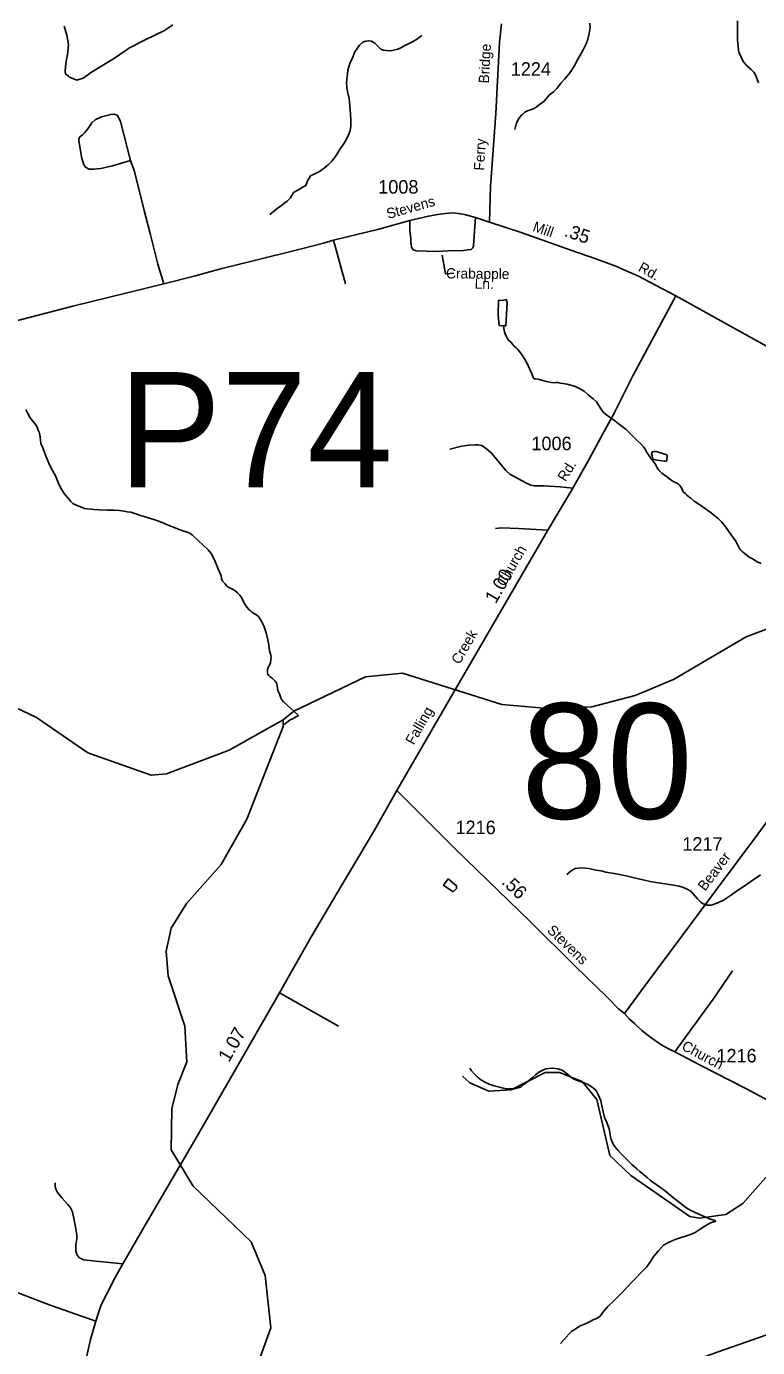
# Model space of a CAD drawing. Extents: x 2206922 to 2357709, y 510027 to 673830.
# Drawn here: x 2250373 to 2257136, y 570736 to 582954 of the extents above; entities that cross this region are included whole.
import ezdxf

# ---------------------------------------------------------------- set-up
doc = ezdxf.new("R2010")
doc.units = 0
for name, color, linetype in [('Exist Boundary Political CountyLine', 7, 'Continuous'), ('Exist Hydrographic Creek Single Shore', 7, 'Continuous'), ('Exist Hydrographic Misc Water Feature', 7, 'Continuous'), ('Exist Road Non-System Type 51', 7, 'Continuous'), ('Exist Road Non-System Type 51 Label', 7, 'Continuous'), ('Exist Road Secondary Mileage Hundredths English Label', 7, 'Continuous'), ('Exist Road Secondary Structure Pipe Number Label', 7, 'Continuous'), ('Exist Road Secondary Structure Standard Bridge Number Label', 7, 'Continuous'), ('Exist Road Secondary Type 51 Attributed', 7, 'Continuous'), ('Exist Road Secondary Type 51 Label', 7, 'Continuous'), ('Exist Road Secondary Type 51 Number Label', 7, 'Continuous')]:
    doc.layers.add(name, color=color, linetype=linetype)

msp = doc.modelspace()

# ---------------------------------------------------------------- linework, layer by layer
at = {"layer": 'Exist Boundary Political CountyLine'}
for points in [[(2250722, 582955), (2250748, 582873), (2250763, 582784), (2250752, 582695), (2250742, 582633), (2250735, 582582), (2250733, 582538), (2250734, 582515), (2250762, 582494), (2250773, 582486), (2250839, 582458), (2250898, 582477)], [(2250898, 582477), (2250976, 582530), (2251189, 582662), (2251328, 582756), (2251472, 582830), (2251644, 582913), (2251727, 582968)]]:
    msp.add_lwpolyline(points, dxfattribs=at)
at = {"layer": 'Exist Hydrographic Creek Single Shore'}
for points in [[(2254892, 582002), (2254906, 582062), (2254927, 582104), (2254951, 582134), (2254983, 582162), (2255008, 582172), (2255053, 582189), (2255087, 582207), (2255116, 582229), (2255162, 582264), (2255190, 582298), (2255211, 582322), (2255249, 582350), (2255279, 582381), (2255299, 582405), (2255318, 582431), (2255354, 582469), (2255388, 582509), (2255409, 582538), (2255439, 582588), (2255469, 582644), (2255504, 582704), (2255526, 582744), (2255550, 582792), (2255567, 582837), (2255579, 582889), (2255586, 582943), (2255584, 582985)], [(2257145, 582432), (2257115, 582505), (2257111, 582515), (2257101, 582531), (2257089, 582543), (2257075, 582557), (2257036, 582591), (2257006, 582628), (2256989, 582654), (2256977, 582684), (2256967, 582706), (2256959, 582736), (2256951, 582830), (2256950, 582914), (2256951, 583006)], [(2252747, 576540), (2252249, 576262), (2251668, 576041), (2251527, 576030), (2250942, 576236), (2250465, 576563), (2250138, 576721), (2249871, 576802), (2249572, 576772), (2249398, 576670), (2249233, 576480), (2249125, 576404), (2249042, 576412), (2248849, 576507), (2248051, 577370), (2247983, 577476), (2247949, 577644), (2248021, 577928), (2248044, 578242), (2248226, 578353), (2248127, 579284), (2248168, 579329), (2248484, 579437)], [(2252747, 576540), (2252846, 576623), (2253510, 576938), (2253851, 576974), (2254770, 576683), (2255195, 576645), (2255603, 576663), (2256003, 576766), (2256359, 576913), (2257030, 577310), (2257636, 577537), (2257965, 577483), (2258091, 577483), (2258163, 577484)]]:
    msp.add_lwpolyline(points, dxfattribs=at)
at = {"layer": 'Exist Hydrographic Misc Water Feature'}
for points in [[(2252624, 581216), (2252657, 581242), (2252703, 581276), (2252731, 581298), (2252755, 581315), (2252785, 581337), (2252815, 581369), (2252842, 581418), (2252898, 581448), (2252933, 581470), (2252957, 581482), (2252975, 581531), (2252987, 581552), (2253001, 581572), (2253042, 581591), (2253084, 581613), (2253126, 581642), (2253164, 581674), (2253197, 581708), (2253223, 581738), (2253253, 581786), (2253274, 581821), (2253306, 581865), (2253328, 581899), (2253355, 581959), (2253367, 581993), (2253375, 582032), (2253374, 582083), (2253372, 582147), (2253365, 582217), (2253357, 582287), (2253344, 582353), (2253338, 582391), (2253335, 582435), (2253339, 582485), (2253346, 582551), (2253366, 582611), (2253388, 582663), (2253411, 582719), (2253431, 582749), (2253453, 582782), (2253486, 582810), (2253512, 582818), (2253538, 582822), (2253566, 582817), (2253595, 582799), (2253651, 582745), (2253675, 582736), (2253705, 582730), (2253735, 582728), (2253759, 582730), (2253809, 582745), (2253843, 582759), (2253874, 582777), (2253938, 582809), (2253982, 582834), (2254030, 582870)], [(2254787, 580186), (2254747, 580189), (2254736, 580287), (2254741, 580423), (2254773, 580420), (2254809, 580428), (2254819, 580402), (2254807, 580184), (2254787, 580186)], [(2254787, 580186), (2254793, 580142), (2254800, 580112), (2254811, 580090), (2254820, 580072), (2254832, 580054), (2254856, 580030), (2254882, 580001), (2254903, 579983), (2254919, 579967), (2254933, 579949), (2254959, 579915), (2254981, 579880), (2254998, 579848), (2255018, 579810), (2255032, 579774), (2255050, 579734), (2255061, 579708), (2255063, 579702), (2255071, 579696), (2255085, 579694), (2255107, 579692), (2255137, 579683), (2255171, 579673), (2255197, 579667), (2255229, 579661), (2255251, 579658), (2255267, 579660), (2255285, 579660), (2255309, 579656), (2255335, 579652), (2255375, 579645), (2255397, 579639), (2255443, 579627), (2255483, 579608), (2255531, 579580), (2255570, 579548), (2255616, 579511), (2255646, 579481), (2255656, 579467), (2255667, 579449), (2255687, 579416), (2255705, 579392), (2255717, 579378), (2255751, 579352), (2255786, 579327), (2255814, 579306), (2255847, 579283), (2255896, 579245), (2255920, 579226), (2255973, 579174), (2256027, 579119), (2256055, 579095), (2256081, 579067), (2256098, 579037), (2256112, 579013), (2256132, 578984), (2256154, 578951), (2256178, 578920), (2256199, 578892), (2256209, 578866), (2256223, 578850), (2256239, 578834), (2256249, 578824), (2256261, 578812), (2256293, 578791), (2256322, 578771), (2256356, 578747), (2256386, 578734), (2256404, 578722), (2256416, 578710), (2256426, 578696), (2256434, 578680), (2256440, 578662), (2256451, 578646), (2256465, 578634), (2256481, 578620), (2256499, 578605), (2256517, 578591), (2256549, 578563), (2256601, 578529), (2256654, 578492), (2256706, 578456), (2256744, 578424), (2256773, 578401), (2256801, 578373), (2256843, 578322), (2256891, 578252), (2256932, 578196), (2256948, 578168), (2256961, 578138), (2256969, 578125), (2256979, 578113), (2256993, 578099), (2257015, 578081), (2257039, 578061), (2257059, 578047), (2257089, 578030), (2257133, 578004), (2257168, 577986)], [(2250367, 579412), (2250386, 579373), (2250408, 579333), (2250432, 579305), (2250451, 579281), (2250473, 579247), (2250483, 579221), (2250491, 579201), (2250497, 579177), (2250504, 579131), (2250508, 579095), (2250522, 579066), (2250530, 579038), (2250549, 578990), (2250581, 578916), (2250602, 578868), (2250630, 578821), (2250644, 578791), (2250660, 578753), (2250679, 578707), (2250701, 578667), (2250723, 578633), (2250752, 578598), (2250784, 578560), (2250804, 578542), (2250828, 578530), (2250867, 578513), (2250911, 578497), (2250936, 578493), (2250972, 578490), (2251001, 578486), (2251045, 578484), (2251123, 578481), (2251150, 578481), (2251184, 578481), (2251233, 578478), (2251273, 578472), (2251306, 578466), (2251339, 578461), (2251377, 578451), (2251427, 578431), (2251473, 578418), (2251561, 578390), (2251628, 578365), (2251683, 578342), (2251750, 578316), (2251802, 578296), (2251868, 578273), (2251890, 578263), (2251910, 578249), (2251963, 578200), (2252007, 578158), (2252055, 578113), (2252081, 578079), (2252098, 578051), (2252118, 578007), (2252151, 577928), (2252173, 577872), (2252177, 577848), (2252187, 577824), (2252199, 577810), (2252210, 577798), (2252228, 577778), (2252244, 577766), (2252274, 577752), (2252302, 577737), (2252324, 577717), (2252347, 577693), (2252359, 577675), (2252373, 577654), (2252387, 577619), (2252413, 577584), (2252432, 577560), (2252444, 577552), (2252458, 577538), (2252496, 577517), (2252520, 577497), (2252536, 577473), (2252548, 577455), (2252570, 577411), (2252591, 577347), (2252606, 577281), (2252616, 577234), (2252622, 577180), (2252633, 577138)], [(2256298, 578988), (2256298, 578981), (2256298, 578975), (2256296, 578953), (2256297, 578939), (2256292, 578935), (2256286, 578933), (2256276, 578933), (2256229, 578940), (2256172, 578949), (2256168, 578956), (2256164, 578964), (2256160, 578982), (2256156, 579001), (2256159, 579011), (2256164, 579020), (2256178, 579024), (2256198, 579024), (2256240, 579012), (2256274, 578999), (2256290, 578995), (2256298, 578988)], [(2252633, 577138), (2252637, 577114), (2252635, 577096), (2252630, 577070), (2252620, 577048), (2252614, 577038), (2252610, 577026), (2252604, 577006), (2252604, 576990), (2252604, 576976), (2252606, 576964), (2252616, 576950), (2252628, 576940), (2252646, 576926), (2252662, 576912), (2252675, 576900), (2252683, 576888), (2252689, 576874), (2252691, 576855), (2252699, 576814), (2252714, 576781), (2252726, 576745), (2252736, 576725), (2252750, 576709), (2252787, 576675), (2252819, 576646), (2252847, 576620), (2252889, 576580)], [(2252756, 576499), (2252786, 576521), (2252813, 576540), (2252835, 576552), (2252889, 576580)], [(2252504, 570560), (2252634, 570918), (2252580, 571401), (2252453, 571715), (2251916, 572228), (2251713, 572566), (2251718, 572943), (2251775, 573169), (2251856, 573377), (2251837, 573708), (2251683, 574174), (2251665, 574401), (2251713, 574616), (2251853, 574843), (2252175, 575204), (2252413, 575622), (2252747, 576481), (2252747, 576540)], [(2255370, 575111), (2255412, 575146), (2255448, 575168), (2255507, 575174), (2255575, 575165), (2255640, 575151), (2255688, 575144), (2255733, 575134), (2255810, 575119), (2255858, 575111), (2255920, 575098), (2255982, 575084), (2256076, 575063), (2256158, 575044), (2256260, 575027), (2256358, 575013), (2256412, 575004), (2256452, 574992), (2256486, 574974), (2256517, 574957), (2256539, 574933), (2256579, 574885), (2256612, 574854), (2256634, 574840), (2256670, 574828), (2256690, 574826), (2256711, 574828), (2256773, 574851), (2256821, 574875), (2256894, 574924), (2256942, 574956), (2256994, 574990), (2257044, 575025), (2257105, 575069), (2257163, 575108)], [(2254273, 575070), (2254351, 575007), (2254350, 574983), (2254320, 574952), (2254261, 574992), (2254231, 575012), (2254273, 575070)], [(2254406, 573247), (2254473, 573183), (2254649, 573107), (2254857, 573119), (2255172, 573280), (2255305, 573281), (2255514, 573198), (2255649, 573031), (2255770, 572511), (2255963, 572326), (2256508, 571948), (2256599, 571933), (2256841, 571967), (2256998, 572069), (2257230, 572330)], [(2254475, 573319), (2254491, 573295), (2254518, 573263), (2254542, 573239), (2254574, 573215), (2254612, 573190), (2254654, 573172), (2254698, 573155), (2254760, 573141), (2254784, 573135), (2254812, 573130), (2254836, 573128), (2254859, 573128), (2254888, 573130), (2254910, 573136), (2254932, 573142), (2254948, 573148), (2254978, 573171), (2255014, 573199), (2255051, 573229), (2255085, 573260), (2255119, 573286), (2255151, 573302), (2255177, 573314), (2255205, 573317), (2255243, 573319), (2255289, 573313), (2255325, 573302), (2255347, 573290), (2255381, 573260), (2255421, 573228), (2255452, 573211), (2255485, 573199), (2255523, 573187), (2255566, 573170), (2255588, 573158), (2255618, 573136), (2255642, 573114), (2255658, 573084), (2255670, 573055), (2255685, 573019), (2255693, 572987), (2255708, 572915), (2255720, 572865), (2255743, 572817), (2255763, 572758), (2255773, 572706), (2255780, 572670), (2255790, 572640), (2255802, 572612), (2255824, 572582), (2255847, 572558), (2255870, 572530), (2255895, 572505), (2255935, 572467), (2255975, 572427), (2255994, 572410), (2256020, 572388), (2256048, 572364), (2256082, 572336), (2256117, 572306), (2256146, 572281), (2256197, 572245), (2256249, 572208), (2256285, 572182), (2256323, 572148), (2256362, 572119), (2256410, 572081), (2256448, 572051), (2256480, 572026), (2256517, 572004), (2256593, 571969), (2256691, 571927), (2256739, 571912), (2256751, 571906)], [(2255313, 570775), (2255341, 570803), (2255366, 570831), (2255392, 570864), (2255416, 570884), (2255434, 570896), (2255468, 570918), (2255494, 570936), (2255528, 570948), (2255569, 570967), (2255615, 570991), (2255653, 571008), (2255681, 571026), (2255711, 571068), (2255748, 571112), (2255812, 571175), (2255873, 571235), (2255933, 571298), (2255972, 571342), (2256014, 571380), (2256054, 571423), (2256109, 571481), (2256144, 571531), (2256176, 571581), (2256218, 571630), (2256265, 571682), (2256317, 571711), (2256375, 571735), (2256430, 571753), (2256478, 571770), (2256526, 571786), (2256558, 571800), (2256606, 571831), (2256648, 571859), (2256699, 571888), (2256751, 571906)]]:
    msp.add_lwpolyline(points, dxfattribs=at)
at = {"layer": 'Exist Road Non-System Type 51'}
for p, q in [((2253323, 580573), (2253214, 580976)), ((2252713, 574016), (2253259, 573707))]:
    msp.add_line(p, q, dxfattribs=at)
for points in [[(2251336, 581713), (2251242, 582076), (2251231, 582104), (2251217, 582130), (2251189, 582142), (2251153, 582140), (2251069, 582119), (2251010, 582090), (2250978, 582062), (2250940, 582008), (2250913, 581972), (2250891, 581952), (2250867, 581933), (2250859, 581911), (2250859, 581899), (2250874, 581804), (2250887, 581732), (2250905, 581678), (2250921, 581652), (2250953, 581634), (2250993, 581633), (2251063, 581641), (2251169, 581664), (2251336, 581713)], [(2251645, 580574), (2251588, 580756), (2251518, 581039), (2251462, 581253), (2251419, 581428), (2251369, 581622), (2251336, 581713)], [(2253918, 581158), (2253920, 581068), (2253928, 580990), (2253930, 580955), (2253933, 580934), (2253935, 580915), (2253941, 580899), (2253951, 580887), (2253978, 580879), (2254166, 580873), (2254274, 580878), (2254415, 580883), (2254457, 580887), (2254486, 580891), (2254500, 580904), (2254508, 580922), (2254511, 580973), (2254528, 581187)], [(2254289, 579044), (2254396, 579071), (2254467, 579080), (2254526, 579086), (2254547, 579086), (2254586, 579077), (2254629, 579049), (2254675, 579009), (2254717, 578956), (2254753, 578916), (2254807, 578847), (2254845, 578813), (2254998, 578730), (2255038, 578713), (2255072, 578704), (2255158, 578705), (2255311, 578696), (2255428, 578684)], [(2254713, 578312), (2254768, 578317), (2254923, 578312), (2255196, 578294)], [(2256904, 574220), (2256726, 573958), (2256369, 573470)], [(2250640, 572260), (2250638, 572230), (2250646, 572200), (2250661, 572170), (2250703, 572119), (2250756, 572059), (2250778, 572033), (2250798, 571990), (2250827, 571854), (2250840, 571778), (2250838, 571742), (2250831, 571686), (2250831, 571626), (2250843, 571592), (2250864, 571566), (2250900, 571548), (2250986, 571539), (2251264, 571510)]]:
    msp.add_lwpolyline(points, dxfattribs=at)
at = {"layer": 'Exist Road Non-System Type 51 Label'}
msp.add_lwpolyline([(2254325, 580673), (2254249, 580666), (2254218, 580840)], dxfattribs=at)
at = {"layer": 'Exist Road Secondary Type 51 Attributed'}
for points in [[(2254656, 581145), (2254667, 581475), (2254715, 582148), (2254750, 582809), (2254767, 582978)], [(2254656, 581145), (2254528, 581187), (2254425, 581214), (2254325, 581229), (2254245, 581225), (2254178, 581216), (2254092, 581200), (2254000, 581179), (2253918, 581158), (2253632, 581079), (2253214, 580976), (2253120, 580951), (2252918, 580898), (2252457, 580783), (2252180, 580716), (2251924, 580645), (2251645, 580574), (2250816, 580370), (2250161, 580202)], [(2256379, 580462), (2256255, 580527), (2256028, 580648), (2255919, 580693), (2255824, 580736), (2255598, 580820), (2255462, 580867), (2254948, 581047), (2254656, 581145)], [(2253798, 575888), (2254319, 576788), (2255196, 578294), (2255428, 578684), (2255580, 578958), (2255687, 579151), (2255810, 579378), (2255984, 579728), (2256180, 580090), (2256379, 580462)], [(2259963, 579521), (2259858, 579442), (2259701, 579346), (2259568, 579289), (2259446, 579251), (2259313, 579221), (2259149, 579198), (2259000, 579189), (2258918, 579196), (2258820, 579213), (2258673, 579240), (2258482, 579305), (2258208, 579446), (2257635, 579767), (2256379, 580462)], [(2258144, 577544), (2258119, 577502), (2257992, 577286), (2257881, 577105), (2257787, 576937), (2257741, 576852), (2257720, 576802), (2257705, 576751), (2257700, 576703), (2257693, 576621), (2257679, 576472), (2257667, 576354), (2257662, 576286), (2257643, 576212), (2257616, 576147), (2257563, 576065), (2257498, 575980), (2257325, 575742), (2257137, 575484), (2256764, 574986), (2256434, 574540), (2256102, 574095), (2255905, 573825)], [(2251014, 570980), (2251033, 571040), (2251065, 571130), (2251122, 571246), (2251197, 571391), (2251264, 571510), (2251473, 571867), (2251954, 572691), (2252390, 573454), (2252713, 574016), (2253003, 574527), (2253293, 575018), (2253593, 575521), (2253798, 575888)], [(2255905, 573825), (2255850, 573870), (2255741, 573979), (2255449, 574262), (2255032, 574676), (2254342, 575345), (2253798, 575888)], [(2251014, 570980), (2250593, 571128), (2249996, 571357), (2249707, 571474), (2249503, 571565), (2249348, 571630), (2249218, 571688), (2249069, 571764), (2248951, 571825), (2248861, 571881), (2248798, 571929), (2248698, 572005), (2248376, 572259), (2247510, 572936), (2246841, 573460), (2246331, 573859)], [(2258575, 571896), (2258463, 572044), (2258320, 572237), (2258151, 572433), (2258066, 572523), (2257964, 572606), (2257883, 572667), (2257795, 572722), (2257648, 572797), (2257465, 572899), (2257026, 573132), (2256605, 573348), (2256369, 573470), (2256319, 573496), (2256255, 573530), (2256192, 573573), (2256123, 573623), (2256065, 573668), (2255998, 573732), (2255951, 573772), (2255905, 573825)], [(2250467, 568916), (2250808, 569019), (2251107, 569099), (2251947, 569345), (2252587, 569525), (2254037, 569911), (2254393, 570013), (2255973, 570450), (2256016, 570461), (2256186, 570506), (2256293, 570536), (2256317, 570543), (2256670, 570660), (2256771, 570695), (2257213, 570851), (2257513, 570973), (2257660, 571023), (2257765, 571065), (2257830, 571095), (2257892, 571134), (2257975, 571208), (2258148, 571396), (2258216, 571473)], [(2250467, 568916), (2250520, 569067), (2250588, 569287), (2250657, 569531), (2250726, 569802), (2250808, 570151), (2250859, 570350), (2250882, 570441), (2250966, 570812), (2251014, 570980)]]:
    msp.add_lwpolyline(points, dxfattribs=at)

# ---------------------------------------------------------------- texts
at = {"layer": 'Exist Road Non-System Type 51 Label'}
for s, rotation, p in [('Crabapple', 359.3708, (2254254, 580624)), ('Ln.', 359.4664, (2254519, 580528))]:
    msp.add_text(s, height=95, rotation=rotation, dxfattribs=at).set_placement(p)
at = {"layer": 'Exist Road Secondary Mileage Hundredths English Label'}
for s, rotation, p in [('.35', 341.0375, (2255340, 581017)), ('1.00', 59.8003, (2254714, 577609)), ('.56', 316.1435, (2254761, 575033)), ('1.07', 60.0405, (2252246, 573367))]:
    msp.add_text(s, height=125, rotation=rotation, dxfattribs=at).set_placement(p)
at = {"layer": 'Exist Road Secondary Structure Pipe Number Label'}
msp.add_text('P74', height=1066.3, dxfattribs=at).set_placement((2251224, 578691))
at = {"layer": 'Exist Road Secondary Structure Standard Bridge Number Label'}
msp.add_text('80', height=1066.3, dxfattribs=at).set_placement((2254950, 575627))
at = {"layer": 'Exist Road Secondary Type 51 Label'}
for s, rotation, p in [('Bridge', 86.8811, (2254650, 582425)), ('Ferry', 86.8275, (2254606, 581619)), ('Stevens', 15.6999, (2253719, 581173)), ('Mill', 340.7018, (2255049, 581064)), ('Rd.', 330.9879, (2256024, 580697)), ('Rd.', 58.3026, (2255360, 578738)), ('Church', 59.8003, (2254797, 577766)), ('Creek', 59.8003, (2254379, 577047)), ('Falling', 60.3265, (2253955, 576303)), ('Beaver', 52.8032, (2256650, 574952)), ('Stevens', 316.1435, (2255182, 574587)), ('Church', 331.7591, (2256426, 573497))]:
    msp.add_text(s, height=95, rotation=rotation, dxfattribs=at).set_placement(p)
at = {"layer": 'Exist Road Secondary Type 51 Number Label'}
for s, p in [('1224', (2254853, 582498)), ('1008', (2253627, 581408)), ('1006', (2255044, 579035)), ('1216', (2254342, 575484)), ('1217', (2256440, 575331)), ('1216', (2256755, 573373))]:
    msp.add_text(s, height=125, dxfattribs=at).set_placement(p)

doc.saveas('drawing.dxf')
